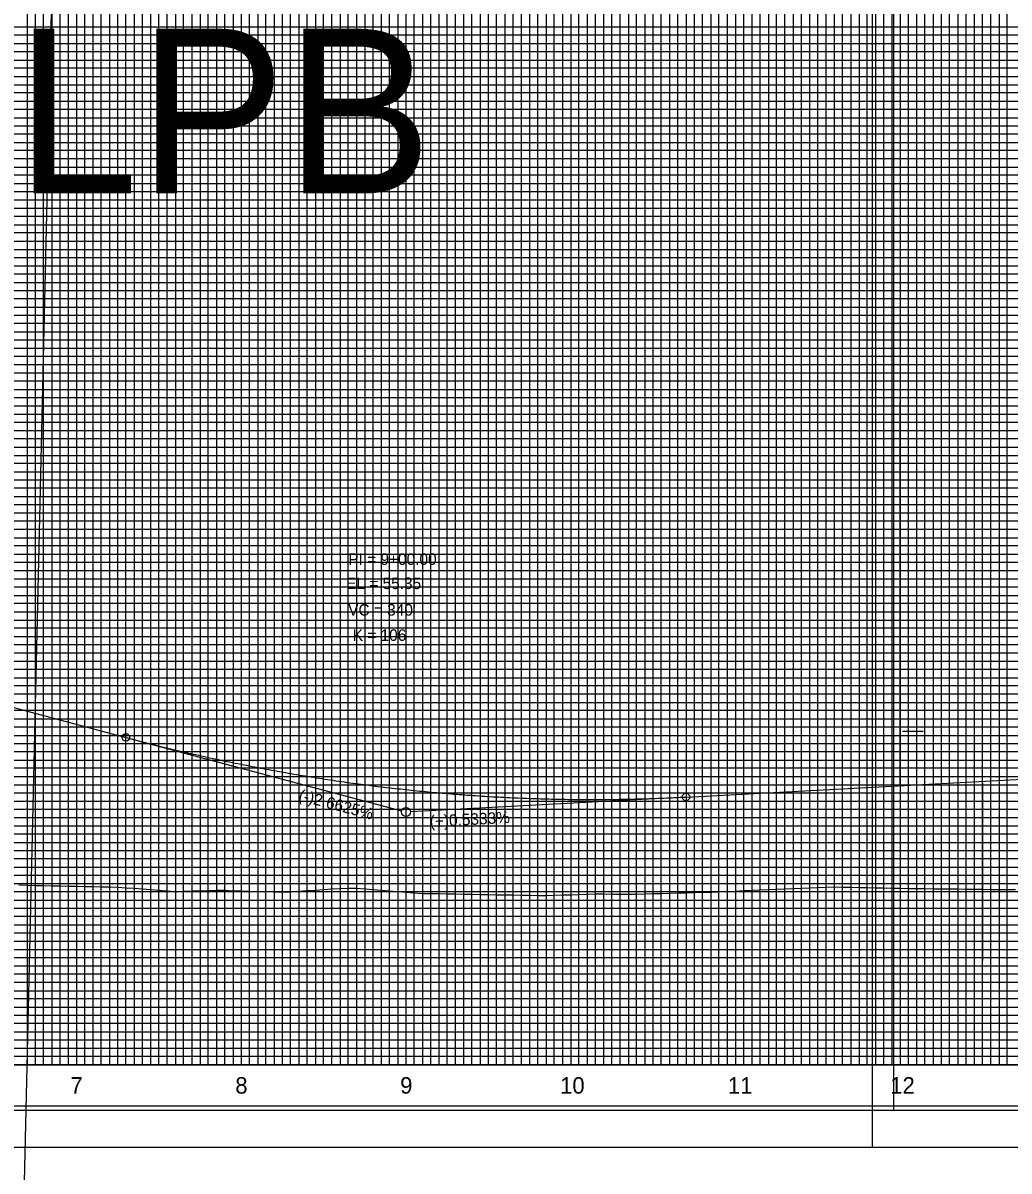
# Model space of a CAD drawing. Extents: x 2345490 to 2436403, y 465165 to 573888.
# Drawn here: x 2411563 to 2412161, y 514167 to 514864 of the extents above; entities that cross this region are included whole.
import ezdxf

# ---------------------------------------------------------------- set-up
doc = ezdxf.new("R2010")
doc.units = 0
for name, color, linetype in [('Old_Level_1', 7, 'Continuous'), ('Old_Level_18', 7, 'Continuous'), ('Old_Level_2', 7, 'Continuous'), ('Old_Level_3', 7, 'Continuous'), ('Old_Level_41', 7, 'Continuous'), ('Old_Level_42', 7, 'Continuous'), ('Old_Level_43', 7, 'Continuous'), ('Old_Level_50', 7, 'Continuous'), ('Old_Level_51', 7, 'Continuous'), ('Old_Level_52', 7, 'Continuous'), ('Old_Level_63', 7, 'Continuous')]:
    doc.layers.add(name, color=color, linetype=linetype)

msp = doc.modelspace()

# ---------------------------------------------------------------- linework, layer by layer
at = {"layer": 'Old_Level_1'}
for points in [[(2411560.325, 514340.421), (2411565.325, 514340.27075), (2411570.325, 514340.123), (2411575.325, 514339.98375), (2411580.325, 514339.8945), (2411585.325, 514339.80525), (2411590.325, 514339.71525), (2411595.325, 514339.62525), (2411600.325, 514339.535), (2411605.325, 514339.4445), (2411610.325, 514339.354), (2411615.325, 514339.26325), (2411620.325, 514339.058), (2411625.325, 514338.73925), (2411630.325, 514338.42425), (2411635.325, 514338.09425), (2411640.325, 514337.63925), (2411645.325, 514337.1865), (2411650.325, 514336.73575), (2411655.325, 514336.4845), (2411660.325, 514336.63075), (2411665.325, 514336.776), (2411670.325, 514336.92), (2411675.325, 514337.063), (2411680.325, 514337.1995), (2411685.325, 514337.14025), (2411690.325, 514336.91725), (2411695.325, 514336.7405), (2411700.325, 514336.609), (2411705.325, 514336.472), (2411710.325, 514336.33), (2411715.325, 514336.1825), (2411720.325, 514335.99075), (2411725.325, 514336.16075), (2411730.325, 514336.5545), (2411735.325, 514336.94625), (2411740.325, 514337.33575), (2411745.325, 514337.72275), (2411750.325, 514338.076), (2411755.325, 514338.27), (2411760.325, 514338.46425), (2411765.325, 514338.349), (2411770.325, 514337.945), (2411775.325, 514337.54025), (2411780.325, 514337.1355), (2411785.325, 514336.73025), (2411790.325, 514336.32925), (2411795.325, 514335.932), (2411800.325, 514335.535), (2411805.325, 514335.294), (2411810.325, 514335.2035), (2411815.325, 514335.11275), (2411820.325, 514335.022), (2411825.325, 514334.931), (2411830.325, 514334.84025), (2411835.325, 514334.7425), (2411840.325, 514334.6275), (2411845.325, 514334.52875), (2411850.325, 514334.45525), (2411855.325, 514334.38275), (2411860.325, 514334.311), (2411865.325, 514334.24), (2411870.325, 514334.163), (2411875.325, 514334.08175), (2411880.325, 514334.001), (2411885.325, 514334.17575), (2411890.325, 514334.33825), (2411895.325, 514334.50025)], [(2411895.325, 514334.50025), (2411900.325, 514334.6645), (2411905.325, 514334.83125), (2411910.325, 514335.00075), (2411915.325, 514334.93175), (2411920.325, 514334.86), (2411925.325, 514334.78925), (2411930.325, 514334.71975), (2411935.325, 514334.80925), (2411940.325, 514334.971), (2411945.325, 514335.1305), (2411950.325, 514335.282), (2411955.325, 514335.41075), (2411960.325, 514335.5365), (2411965.325, 514335.65925), (2411970.325, 514335.797), (2411975.325, 514335.9485), (2411980.325, 514336.09675), (2411985.325, 514336.25), (2411990.325, 514336.48975), (2411995.325, 514336.724), (2412000.325, 514336.95275), (2412005.325, 514337.17575), (2412010.325, 514337.40475), (2412015.325, 514337.62925), (2412020.325, 514337.848), (2412025.325, 514338.061), (2412030.325, 514338.26875), (2412035.325, 514338.47075), (2412040.325, 514338.66725), (2412045.325, 514338.85825), (2412050.325, 514339.044), (2412055.325, 514339.1645), (2412060.325, 514339.0605), (2412065.325, 514338.95925), (2412070.325, 514338.86125), (2412075.325, 514338.766), (2412080.325, 514338.67375), (2412085.325, 514338.58425), (2412090.325, 514338.4975), (2412095.325, 514338.41375), (2412100.325, 514338.337), (2412105.325, 514338.26625), (2412110.325, 514338.198), (2412115.325, 514338.1325), (2412120.325, 514338.0695), (2412125.325, 514338.00875), (2412130.325, 514337.945), (2412135.325, 514337.8835), (2412140.325, 514337.826), (2412145.325, 514337.77675), (2412150.325, 514337.7295), (2412155.325, 514337.6845), (2412160.325, 514337.64125), (2412165.325, 514337.60025)]]:
    msp.add_lwpolyline(points, dxfattribs=at)
at = {"layer": 'Old_Level_18'}
msp.add_lwpolyline([(2412345.325, 515256.21425), (2410845.325, 515256.21425), (2410845.325, 514206.21425), (2412345.325, 514206.21425)], close=True, dxfattribs=at)
at = {"layer": 'Old_Level_2'}
for p, q in [((2411722.59175, 521117.51825), (2411239.1575, 499960.77)), ((2411545.325, 514451.277), (2411625.325, 514429.977)), ((2411625.325, 514429.977), (2411792.66775, 514385.42225)), ((2411965.325, 514393.78125), (2412215.325, 514407.1145)), ((2411965.325, 514393.78125), (2411798.07125, 514384.861))]:
    msp.add_line(p, q, dxfattribs=at)
for centre, radius in [((2411625.325, 514429.977), 2.25), ((2411965.325, 514393.78125), 2.25), ((2411795.325, 514384.7145), 2.75)]:
    msp.add_circle(centre, radius, dxfattribs=at)
msp.add_spline([(2411625.325, 514429.977), (2411632.125, 514428.18825), (2411638.925, 514426.443), (2411645.725, 514424.74125), (2411652.525, 514423.08275), (2411659.325, 514421.468), (2411666.125, 514419.8965), (2411672.925, 514418.3685), (2411679.725, 514416.884), (2411686.525, 514415.443), (2411693.325, 514414.04525), (2411700.125, 514412.69125), (2411706.925, 514411.3805), (2411713.725, 514410.11325), (2411720.525, 514408.8895), (2411727.325, 514407.70925), (2411734.125, 514406.5725), (2411740.925, 514405.479), (2411747.725, 514404.42925), (2411754.525, 514403.42275), (2411761.325, 514402.45975), (2411768.125, 514401.54025), (2411774.925, 514400.66425), (2411781.725, 514399.83175), (2411788.525, 514399.0425), (2411795.325, 514398.297), (2411802.125, 514397.59475), (2411808.925, 514396.936), (2411815.725, 514396.32075), (2411822.525, 514395.749), (2411829.325, 514395.2205), (2411836.125, 514394.73575), (2411842.925, 514394.29425), (2411849.725, 514393.8965), (2411856.525, 514393.542), (2411863.325, 514393.231), (2411870.125, 514392.96325), (2411876.925, 514392.73925), (2411883.725, 514392.55875), (2411890.525, 514392.4215), (2411897.325, 514392.32775), (2411904.125, 514392.2775), (2411910.925, 514392.27075), (2411917.725, 514392.3075), (2411924.525, 514392.38775), (2411931.325, 514392.51125), (2411938.125, 514392.67825), (2411944.925, 514392.889), (2411951.725, 514393.143), (2411958.525, 514393.44025), (2411965.325, 514393.78125)], degree=3, dxfattribs=at)
at = {"layer": 'Old_Level_41'}
for p, q in [((2412096.825, 514433.71425), (2412109.325, 514433.71425)), ((2412345.325, 514231.21425), (2410845.325, 514231.21425))]:
    msp.add_line(p, q, dxfattribs=at)
for points in [[(2411570.325, 515256.21425), (2411570.325, 514231.21425), (2411620.325, 514231.21425), (2411620.325, 515256.21425)], [(2411595.325, 515256.21425), (2411595.325, 514231.21425), (2411645.325, 514231.21425), (2411645.325, 515256.21425)], [(2411670.325, 515256.21425), (2411670.325, 514231.21425), (2411720.325, 514231.21425), (2411720.325, 515256.21425)], [(2411695.325, 515256.21425), (2411695.325, 514231.21425), (2411745.325, 514231.21425), (2411745.325, 515256.21425)], [(2411770.325, 515256.21425), (2411770.325, 514231.21425), (2411820.325, 514231.21425), (2411820.325, 515256.21425)], [(2411795.325, 515256.21425), (2411795.325, 514231.21425), (2411845.325, 514231.21425), (2411845.325, 515256.21425)], [(2411870.325, 515256.21425), (2411870.325, 514231.21425), (2411920.325, 514231.21425), (2411920.325, 515256.21425)], [(2411895.325, 515256.21425), (2411895.325, 514231.21425), (2411945.325, 514231.21425), (2411945.325, 515256.21425)], [(2411970.325, 515256.21425), (2411970.325, 514231.21425), (2412020.325, 514231.21425), (2412020.325, 515256.21425)], [(2411995.325, 515256.21425), (2411995.325, 514231.21425), (2412045.325, 514231.21425), (2412045.325, 515256.21425)], [(2412070.325, 515256.21425), (2412070.325, 514231.21425), (2412120.325, 514231.21425), (2412120.325, 515256.21425)], [(2412095.325, 515256.21425), (2412095.325, 514231.21425), (2412145.325, 514231.21425), (2412145.325, 515256.21425)], [(2412345.325, 514856.21425), (2410845.325, 514856.21425), (2410845.325, 514806.21425), (2412345.325, 514806.21425)], [(2412345.325, 514756.21425), (2410845.325, 514756.21425), (2410845.325, 514706.21425), (2412345.325, 514706.21425)], [(2412345.325, 514656.21425), (2410845.325, 514656.21425), (2410845.325, 514606.21425), (2412345.325, 514606.21425)], [(2412345.325, 514581.21425), (2410845.325, 514581.21425), (2410845.325, 514631.21425), (2412345.325, 514631.21425)], [(2412345.325, 514556.21425), (2410845.325, 514556.21425), (2410845.325, 514506.21425), (2412345.325, 514506.21425)], [(2412345.325, 514481.21425), (2410845.325, 514481.21425), (2410845.325, 514531.21425), (2412345.325, 514531.21425)], [(2412345.325, 514456.21425), (2410845.325, 514456.21425), (2410845.325, 514406.21425), (2412345.325, 514406.21425)], [(2412345.325, 514356.21425), (2410845.325, 514356.21425), (2410845.325, 514306.21425), (2412345.325, 514306.21425)], [(2412345.325, 514281.21425), (2410845.325, 514281.21425), (2410845.325, 514331.21425), (2412345.325, 514331.21425)], [(2412345.325, 514256.21425), (2410845.325, 514256.21425)]]:
    msp.add_lwpolyline(points, dxfattribs=at)
at = {"layer": 'Old_Level_42'}
for points in [[(2412345.325, 514781.21425), (2410845.325, 514781.21425), (2410845.325, 514831.21425), (2412345.325, 514831.21425)], [(2412345.325, 514681.21425), (2410845.325, 514681.21425), (2410845.325, 514731.21425), (2412345.325, 514731.21425)], [(2412345.325, 514381.21425), (2410845.325, 514381.21425), (2410845.325, 514431.21425), (2412345.325, 514431.21425)]]:
    msp.add_lwpolyline(points, dxfattribs=at)
at = {"layer": 'Old_Level_43'}
for points in [[(2411565.325, 515256.21425), (2411565.325, 514231.21425), (2411575.325, 514231.21425), (2411575.325, 515256.21425)], [(2411580.325, 515256.21425), (2411580.325, 514231.21425), (2411585.325, 514231.21425), (2411585.325, 515256.21425)], [(2411590.325, 515256.21425), (2411590.325, 514231.21425), (2411600.325, 514231.21425), (2411600.325, 515256.21425)], [(2411605.325, 515256.21425), (2411605.325, 514231.21425)], [(2411605.325, 514231.21425), (2411610.325, 514231.21425), (2411610.325, 515255.61425)], [(2411615.325, 515255.61425), (2411615.325, 514231.21425), (2411625.325, 514231.21425), (2411625.325, 515256.21425)], [(2411630.325, 515256.21425), (2411630.325, 514231.21425), (2411635.325, 514231.21425), (2411635.325, 515256.21425)], [(2411640.325, 515256.21425), (2411640.325, 514231.21425), (2411650.325, 514231.21425), (2411650.325, 515256.21425)], [(2411655.325, 515256.21425), (2411655.325, 514231.21425), (2411660.325, 514231.21425), (2411660.325, 515256.21425)], [(2411665.325, 515256.21425), (2411665.325, 514231.21425), (2411675.325, 514231.21425), (2411675.325, 515256.21425)], [(2411680.325, 515256.21425), (2411680.325, 514231.21425), (2411685.325, 514231.21425), (2411685.325, 515256.21425)], [(2411690.325, 515256.21425), (2411690.325, 514231.21425), (2411700.325, 514231.21425), (2411700.325, 515256.21425)], [(2411705.325, 515256.21425), (2411705.325, 514231.21425), (2411710.325, 514231.21425), (2411710.325, 515256.21425)], [(2411715.325, 515256.21425), (2411715.325, 514231.21425), (2411725.325, 514231.21425), (2411725.325, 515256.21425)], [(2411730.325, 515256.21425), (2411730.325, 514231.21425), (2411735.325, 514231.21425), (2411735.325, 515256.21425)], [(2411740.325, 515256.21425), (2411740.325, 514231.21425), (2411750.325, 514231.21425), (2411750.325, 515256.21425)], [(2411755.325, 515256.21425), (2411755.325, 514231.21425), (2411760.325, 514231.21425), (2411760.325, 515256.21425)], [(2411765.325, 515256.21425), (2411765.325, 514231.21425), (2411775.325, 514231.21425), (2411775.325, 515256.21425)], [(2411780.325, 515256.21425), (2411780.325, 514231.21425), (2411785.325, 514231.21425), (2411785.325, 515256.21425)], [(2411790.325, 515256.21425), (2411790.325, 514231.21425), (2411800.325, 514231.21425), (2411800.325, 515256.21425)], [(2411805.325, 515256.21425), (2411805.325, 514231.21425), (2411810.325, 514231.21425), (2411810.325, 515256.21425)], [(2411815.325, 515256.21425), (2411815.325, 514231.21425), (2411825.325, 514231.21425), (2411825.325, 515256.21425)], [(2411830.325, 515256.21425), (2411830.325, 514231.21425), (2411835.325, 514231.21425), (2411835.325, 515256.21425)], [(2411840.325, 515256.21425), (2411840.325, 514231.21425), (2411850.325, 514231.21425), (2411850.325, 515256.21425)], [(2411855.325, 515256.21425), (2411855.325, 514231.21425), (2411860.325, 514231.21425), (2411860.325, 515256.21425)], [(2411865.325, 515256.21425), (2411865.325, 514231.21425), (2411875.325, 514231.21425), (2411875.325, 515256.21425)], [(2411880.325, 515256.21425), (2411880.325, 514231.21425), (2411885.325, 514231.21425), (2411885.325, 515256.21425)], [(2411890.325, 515256.21425), (2411890.325, 514231.21425), (2411900.325, 514231.21425), (2411900.325, 515256.21425)], [(2411905.325, 515256.21425), (2411905.325, 514231.21425), (2411910.325, 514231.21425), (2411910.325, 515256.21425)], [(2411915.325, 515256.21425), (2411915.325, 514231.21425)], [(2411915.325, 514231.21425), (2411925.325, 514231.21425), (2411925.325, 515256.21425)], [(2411930.325, 515256.21425), (2411930.325, 514231.21425), (2411935.325, 514231.21425), (2411935.325, 515256.21425)], [(2411940.325, 515256.21425), (2411940.325, 514231.21425), (2411950.325, 514231.21425), (2411950.325, 515256.21425)], [(2411955.325, 515256.21425), (2411955.325, 514231.21425), (2411960.325, 514231.21425), (2411960.325, 515256.21425)], [(2411965.325, 515256.21425), (2411965.325, 514231.21425), (2411975.325, 514231.21425), (2411975.325, 515256.21425)], [(2411980.325, 515256.21425), (2411980.325, 514231.21425), (2411985.325, 514231.21425), (2411985.325, 515256.21425)], [(2411990.325, 515256.21425), (2411990.325, 514231.21425), (2412000.325, 514231.21425), (2412000.325, 515256.21425)], [(2412005.325, 515256.21425), (2412005.325, 514231.21425), (2412010.325, 514231.21425), (2412010.325, 515256.21425)], [(2412015.325, 515256.21425), (2412015.325, 514231.21425), (2412025.325, 514231.21425), (2412025.325, 515256.21425)], [(2412030.325, 515256.21425), (2412030.325, 514231.21425), (2412035.325, 514231.21425), (2412035.325, 515256.21425)], [(2412040.325, 515256.21425), (2412040.325, 514231.21425), (2412050.325, 514231.21425), (2412050.325, 515256.21425)], [(2412055.325, 515256.21425), (2412055.325, 514231.21425), (2412060.325, 514231.21425), (2412060.325, 515256.21425)], [(2412065.325, 515256.21425), (2412065.325, 514231.21425), (2412075.325, 514231.21425), (2412075.325, 515256.21425)], [(2412080.325, 515256.21425), (2412080.325, 514231.21425), (2412085.325, 514231.21425), (2412085.325, 515256.21425)], [(2412090.325, 515256.21425), (2412090.325, 514231.21425), (2412100.325, 514231.21425), (2412100.325, 515256.21425)], [(2412105.325, 515256.21425), (2412105.325, 514231.21425), (2412110.325, 514231.21425), (2412110.325, 515256.21425)], [(2412115.325, 515256.21425), (2412115.325, 514231.21425), (2412125.325, 514231.21425), (2412125.325, 515256.21425)], [(2412130.325, 515256.21425), (2412130.325, 514231.21425), (2412135.325, 514231.21425), (2412135.325, 515256.21425)], [(2412140.325, 515256.21425), (2412140.325, 514231.21425), (2412150.325, 514231.21425), (2412150.325, 515118.66425)], [(2412155.325, 515118.66425), (2412155.325, 514231.21425), (2412160.325, 514231.21425), (2412160.325, 515118.66425)], [(2412295.325, 514861.21425), (2410895.325, 514861.21425), (2410895.325, 514851.21425), (2412295.325, 514851.21425)], [(2412295.325, 514846.21425), (2410895.325, 514846.21425), (2410895.325, 514841.21425), (2412295.325, 514841.21425)], [(2412295.325, 514836.21425), (2410895.325, 514836.21425), (2410895.325, 514826.21425), (2412295.325, 514826.21425)], [(2412295.325, 514821.21425), (2410895.325, 514821.21425), (2410895.325, 514816.21425), (2412295.325, 514816.21425)], [(2412295.325, 514811.21425), (2410895.325, 514811.21425), (2410895.325, 514801.21425), (2412295.325, 514801.21425)], [(2412295.325, 514796.21425), (2410895.325, 514796.21425), (2410895.325, 514791.21425), (2412295.325, 514791.21425)], [(2412295.325, 514786.21425), (2410895.325, 514786.21425), (2410895.325, 514776.21425), (2412295.325, 514776.21425)], [(2412295.325, 514771.21425), (2410895.325, 514771.21425), (2410895.325, 514766.21425), (2412295.325, 514766.21425)], [(2412295.325, 514761.21425), (2410895.325, 514761.21425), (2410895.325, 514751.21425), (2412295.325, 514751.21425)], [(2412295.325, 514746.21425), (2410895.325, 514746.21425), (2410895.325, 514741.21425), (2412295.325, 514741.21425)], [(2412295.325, 514736.21425), (2410895.325, 514736.21425)], [(2410895.325, 514726.21425), (2412295.325, 514726.21425)], [(2412295.325, 514721.21425), (2410895.325, 514721.21425), (2410895.325, 514716.21425), (2412295.325, 514716.21425)], [(2412295.325, 514711.21425), (2410895.325, 514711.21425), (2410895.325, 514701.21425), (2412295.325, 514701.21425)], [(2412295.325, 514696.21425), (2410895.325, 514696.21425), (2410895.325, 514691.21425), (2412295.325, 514691.21425)], [(2412295.325, 514686.21425), (2410895.325, 514686.21425), (2410895.325, 514676.21425), (2412295.325, 514676.21425)], [(2412295.325, 514671.21425), (2410895.325, 514671.21425), (2410895.325, 514666.21425), (2412295.325, 514666.21425)], [(2412295.325, 514661.21425), (2410895.325, 514661.21425), (2410895.325, 514651.21425), (2412295.325, 514651.21425)], [(2412295.325, 514646.21425), (2410895.325, 514646.21425), (2410895.325, 514641.21425), (2412295.325, 514641.21425)], [(2412295.325, 514636.21425), (2410895.325, 514636.21425), (2410895.325, 514626.21425), (2412295.325, 514626.21425)], [(2412295.325, 514621.21425), (2410895.325, 514621.21425), (2410895.325, 514616.21425), (2412295.325, 514616.21425)], [(2412295.325, 514611.21425), (2410895.325, 514611.21425), (2410895.325, 514601.21425), (2412295.325, 514601.21425)], [(2412295.325, 514596.21425), (2410895.325, 514596.21425), (2410895.325, 514591.21425), (2412295.325, 514591.21425)], [(2412295.325, 514586.21425), (2410895.325, 514586.21425), (2410895.325, 514576.21425), (2412295.325, 514576.21425)], [(2412295.325, 514571.21425), (2410895.325, 514571.21425), (2410895.325, 514566.21425), (2412295.325, 514566.21425)], [(2412295.325, 514561.21425), (2410895.325, 514561.21425), (2410895.325, 514551.21425), (2412295.325, 514551.21425)], [(2412295.325, 514546.21425), (2410895.325, 514546.21425), (2410895.325, 514541.21425), (2412295.325, 514541.21425)], [(2412295.325, 514536.21425), (2410895.325, 514536.21425), (2410895.325, 514526.21425), (2412295.325, 514526.21425)], [(2412295.325, 514521.21425), (2410895.325, 514521.21425), (2410895.325, 514516.21425), (2412295.325, 514516.21425)], [(2412295.325, 514511.21425), (2410895.325, 514511.21425), (2410895.325, 514501.21425), (2412295.325, 514501.21425)], [(2412295.325, 514496.21425), (2410895.325, 514496.21425), (2410895.325, 514491.21425), (2412295.325, 514491.21425)], [(2412295.325, 514486.21425), (2410895.325, 514486.21425), (2410895.325, 514476.21425), (2412295.325, 514476.21425)], [(2412295.325, 514471.21425), (2410895.325, 514471.21425), (2410895.325, 514466.21425), (2412295.325, 514466.21425)], [(2412295.325, 514461.21425), (2410895.325, 514461.21425), (2410895.325, 514451.21425), (2412295.325, 514451.21425)], [(2412295.325, 514446.21425), (2410895.325, 514446.21425), (2410895.325, 514441.21425), (2412295.325, 514441.21425)], [(2412295.325, 514436.21425), (2410895.325, 514436.21425)], [(2410895.325, 514426.21425), (2412295.325, 514426.21425)], [(2412295.325, 514421.21425), (2410895.325, 514421.21425), (2410895.325, 514416.21425), (2412295.325, 514416.21425)], [(2412295.325, 514411.21425), (2410895.325, 514411.21425)], [(2410895.325, 514401.21425), (2412295.325, 514401.21425)], [(2412295.325, 514396.21425), (2410895.325, 514396.21425), (2410895.325, 514391.21425), (2412295.325, 514391.21425)], [(2412295.325, 514386.21425), (2410895.325, 514386.21425), (2410895.325, 514376.21425), (2412295.325, 514376.21425)], [(2412295.325, 514371.21425), (2410895.325, 514371.21425), (2410895.325, 514366.21425), (2412295.325, 514366.21425)], [(2412295.325, 514361.21425), (2410895.325, 514361.21425), (2410895.325, 514351.21425), (2412295.325, 514351.21425)], [(2412295.325, 514346.21425), (2410895.325, 514346.21425), (2410895.325, 514341.21425), (2412295.325, 514341.21425)], [(2412295.325, 514336.21425), (2410895.325, 514336.21425), (2410895.325, 514326.21425), (2412295.325, 514326.21425)], [(2412295.325, 514321.21425), (2410895.325, 514321.21425), (2410895.325, 514316.21425), (2412295.325, 514316.21425)], [(2412295.325, 514311.21425), (2410895.325, 514311.21425), (2410895.325, 514301.21425), (2412295.325, 514301.21425)], [(2412295.325, 514296.21425), (2410895.325, 514296.21425), (2410895.325, 514291.21425), (2412295.325, 514291.21425)], [(2412295.325, 514286.21425), (2410895.325, 514286.21425), (2410895.325, 514276.21425), (2412295.325, 514276.21425)], [(2412295.325, 514271.21425), (2410895.325, 514271.21425), (2410895.325, 514266.21425), (2412295.325, 514266.21425)], [(2412295.325, 514261.21425), (2410895.325, 514261.21425), (2410895.325, 514251.21425), (2412295.325, 514251.21425)], [(2412295.325, 514246.21425), (2410895.325, 514246.21425), (2410895.325, 514241.21425), (2412295.325, 514241.21425)], [(2412295.325, 514236.21425), (2410895.325, 514236.21425)]]:
    msp.add_lwpolyline(points, dxfattribs=at)
at = {"layer": 'Old_Level_50'}
msp.add_line((2412078.325, 514181.21425), (2412078.325, 514181.21425), dxfattribs=at)
for points in [[(2412357.825, 515258.76425), (2410691.325, 515258.76425), (2410691.325, 514203.66425), (2412357.825, 514203.66425)], [(2413757.825, 515258.76425), (2412091.325, 515258.76425), (2412091.325, 514203.66425), (2413757.825, 514203.66425)]]:
    msp.add_lwpolyline(points, close=True, dxfattribs=at)
at = {"layer": 'Old_Level_51'}
for points in [[(2412362.325, 515281.21425), (2410678.325, 515281.21425), (2410678.325, 514181.21425), (2412362.325, 514181.21425)], [(2413762.325, 515281.21425), (2412078.325, 515281.21425), (2412078.325, 514181.21425), (2413762.325, 514181.21425)]]:
    msp.add_lwpolyline(points, close=True, dxfattribs=at)
at = {"layer": 'Old_Level_52'}
msp.add_line((2412091.325, 514203.66425), (2412091.325, 514203.66425), dxfattribs=at)
at = {"layer": 'Old_Level_63'}
for p, q in [((2412095.325, 514401.71425), (2412095.325, 514633.70475)), ((2412145.325, 514405.17425), (2412145.325, 514633.70475)), ((2412095.325, 514398.17425), (2412095.325, 514294.632)), ((2412145.325, 514402.27425), (2412145.325, 514294.632)), ((2410895.325, 514231.21425), (2412358.114, 514231.21425))]:
    msp.add_line(p, q, dxfattribs=at)

# ---------------------------------------------------------------- texts
at = {"layer": 'Old_Level_1'}
for s, height, p in [('7', 10, (2411591.622, 514213.7145)), ('8', 10, (2411691.748, 514213.7145)), ('9', 10, (2411791.79025, 514213.7145)), ('10', 10.000001, (2411888.9085, 514213.7145)), ('11', 10.000001, (2411990.748, 514213.7145)), ('12', 10.000001, (2412089.29625, 514213.7145))]:
    msp.add_text(s, height=height, dxfattribs=at).set_placement(p)
at = {"layer": 'Old_Level_2'}
for s, height, p in [('PI = 9+00.00', 7.0000005, (2411760.325, 514534.7145)), ("EL = 55.35'", 7.0000005, (2411758.996, 514520.0325)), ("VC = 340'", 7.000001, (2411760.22625, 514503.90325)), ('K = 106', 7.000001, (2411763.0075, 514488.594))]:
    msp.add_text(s, height=height, dxfattribs=at).set_placement(p)
for s, rotation, p in [('(-)2.6625%', 345.09087222, (2411729.656, 514391.8505)), ('(+)0.5333%', 3.05288333, (2411809.9385, 514375.48))]:
    msp.add_text(s, height=7.000001, rotation=rotation, dxfattribs=at).set_placement(p)
at = {"layer": 'Old_Level_3'}
msp.add_text('Y1LPB', height=99.999999, dxfattribs=at).set_placement((2411394.85875, 514760.201))

doc.saveas('drawing.dxf')
